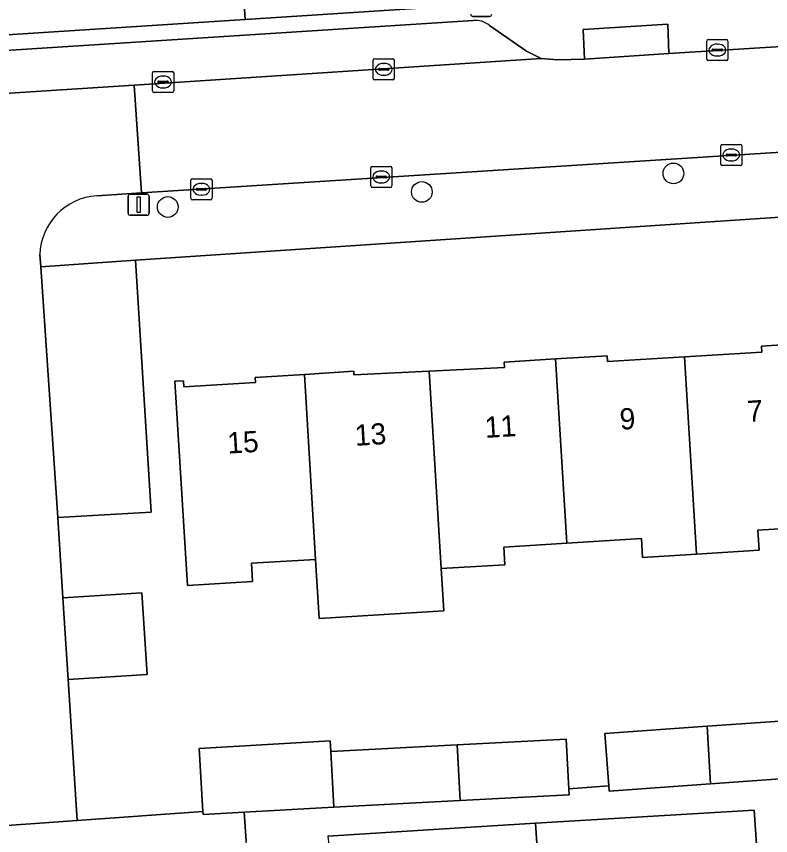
# Model space of a CAD drawing. Extents: x 159680 to 160786, y 387323 to 388340.
# Drawn here: x 160616.3 to 160651.95, y 387929.85 to 387968.57 of the extents above; entities that cross this region are included whole.
import ezdxf

# ---------------------------------------------------------------- set-up
doc = ezdxf.new("R2010")
doc.units = 0
for name, color, linetype in [('IMGEO_Boom', 7, 'Continuous'), ('IMGEO_Erf', 7, 'Continuous'), ('IMGEO_Groenvoorziening', 7, 'Continuous'), ('IMGEO_Kolk', 7, 'Continuous'), ('IMGEO_Lichtmast', 7, 'Continuous'), ('IMGEO_Pand', 7, 'Continuous'), ('IMGEO_Pand_nummerreeks', 7, 'Continuous'), ('IMGEO_Parkeervlak_open', 7, 'Continuous'), ('IMGEO_Rijbaan_lokaal_open', 7, 'Continuous'), ('IMGEO_Voetpad_open', 7, 'Continuous')]:
    doc.layers.add(name, color=color, linetype=linetype)

msp = doc.modelspace()

# ---------------------------------------------------------------- linework, layer by layer
at = {"layer": 'IMGEO_Boom'}
for centre in [(160647.355, 387961.15), (160635.465, 387960.274), (160623.458, 387959.563)]:
    msp.add_circle(centre, 0.489, dxfattribs=at)
at = {"layer": 'IMGEO_Erf'}
for points in [[(160667.292, 387960.074), (160621.937, 387957.044), (160622.678, 387945.146), (160618.259, 387944.883), (160618.504, 387941.088), (160622.238, 387941.328), (160622.486, 387937.468), (160618.753, 387937.227), (160619.182, 387930.567), (160625.118, 387930.986), (160624.944, 387933.972), (160631.127, 387934.331), (160631.156, 387933.834), (160637.137, 387934.141), (160642.289, 387934.405), (160642.409, 387932.066), (160644.295, 387932.201), (160644.118, 387934.672), (160648.945, 387935.018), (160653.759, 387935.363)], [(160623.797, 387951.327), (160624.203, 387951.352), (160624.221, 387951.064), (160627.601, 387951.272), (160627.587, 387951.511), (160629.915, 387951.654), (160632.247, 387951.798), (160632.256, 387951.626), (160635.812, 387951.801), (160639.368, 387951.976), (160639.353, 387952.233), (160641.788, 387952.383), (160644.221, 387952.532), (160644.238, 387952.257), (160647.885, 387952.481), (160651.532, 387952.706), (160651.514, 387952.991), (160653.905, 387953.138)], [(160654.43, 387944.484), (160651.344, 387944.294), (160651.403, 387943.337), (160648.451, 387943.156), (160645.9, 387942.999), (160645.845, 387943.893), (160642.317, 387943.676), (160639.338, 387943.493), (160639.389, 387942.657), (160636.379, 387942.472), (160636.502, 387940.474), (160630.618, 387940.111), (160630.445, 387942.909), (160627.409, 387942.722), (160627.462, 387941.867), (160624.391, 387941.678), (160623.797, 387951.327)], [(160651.273, 387929.455), (160651.176, 387931.063), (160640.843, 387930.433), (160641.033, 387927.347)]]:
    msp.add_lwpolyline(points, dxfattribs=at)
at = {"layer": 'IMGEO_Groenvoorziening'}
msp.add_lwpolyline([(160639.429, 387974.486), (160626.789, 387973.67), (160627.108, 387968.428), (160639.774, 387969.246)], dxfattribs=at)
msp.add_lwpolyline([(160613.084, 387972.785), (160613.403, 387967.543), (160627.108, 387968.428), (160626.789, 387973.67)], close=True, dxfattribs=at)
at = {"layer": 'IMGEO_Kolk'}
for p, q in [((160648.93, 387966.556), (160648.93, 387967.408)), ((160649.005, 387967.482), (160649.857, 387967.482)), ((160649.931, 387967.408), (160649.931, 387966.556)), ((160649.189, 387966.976), (160649.189, 387966.988)), ((160649.232, 387967.025), (160649.63, 387967.025)), ((160649.418, 387967.262), (160649.443, 387967.262)), ((160649.673, 387966.988), (160649.673, 387966.976)), ((160633.238, 387966.57), (160634.09, 387966.57)), ((160649.627, 387966.939), (160649.229, 387966.939)), ((160649.441, 387966.702), (160649.416, 387966.702)), ((160633.163, 387965.644), (160633.163, 387966.496)), ((160633.651, 387966.35), (160633.676, 387966.35)), ((160634.164, 387966.496), (160634.164, 387965.644)), ((160649.857, 387966.482), (160649.005, 387966.482)), ((160622.735, 387965.046), (160622.735, 387965.898)), ((160622.81, 387965.972), (160623.662, 387965.972)), ((160623.736, 387965.898), (160623.736, 387965.046)), ((160633.422, 387966.064), (160633.422, 387966.076)), ((160633.86, 387966.027), (160633.462, 387966.027)), ((160633.465, 387966.113), (160633.863, 387966.113)), ((160633.906, 387966.076), (160633.906, 387966.064)), ((160622.994, 387965.466), (160622.994, 387965.478)), ((160623.432, 387965.429), (160623.034, 387965.429)), ((160623.037, 387965.515), (160623.435, 387965.515)), ((160623.223, 387965.752), (160623.248, 387965.752)), ((160623.478, 387965.478), (160623.478, 387965.466)), ((160634.09, 387965.57), (160633.238, 387965.57)), ((160633.674, 387965.79), (160633.649, 387965.79)), ((160623.246, 387965.192), (160623.221, 387965.192)), ((160623.662, 387964.972), (160622.81, 387964.972)), ((160649.587, 387961.595), (160649.587, 387962.447)), ((160649.662, 387962.521), (160650.514, 387962.521)), ((160650.588, 387962.447), (160650.588, 387961.595)), ((160649.846, 387962.015), (160649.846, 387962.027)), ((160650.284, 387961.978), (160649.886, 387961.978)), ((160649.889, 387962.064), (160650.287, 387962.064)), ((160650.075, 387962.301), (160650.1, 387962.301)), ((160650.33, 387962.027), (160650.33, 387962.015)), ((160650.098, 387961.741), (160650.073, 387961.741)), ((160633.047, 387960.556), (160633.047, 387961.408)), ((160633.122, 387961.482), (160633.974, 387961.482)), ((160633.535, 387961.262), (160633.56, 387961.262)), ((160634.048, 387961.408), (160634.048, 387960.556)), ((160650.514, 387961.521), (160649.662, 387961.521)), ((160624.547, 387959.975), (160624.547, 387960.827)), ((160624.622, 387960.901), (160625.474, 387960.901)), ((160625.548, 387960.827), (160625.548, 387959.975)), ((160633.306, 387960.976), (160633.306, 387960.988)), ((160633.744, 387960.939), (160633.346, 387960.939)), ((160633.349, 387961.025), (160633.747, 387961.025)), ((160633.79, 387960.988), (160633.79, 387960.976)), ((160624.806, 387960.395), (160624.806, 387960.407)), ((160624.849, 387960.444), (160625.247, 387960.444)), ((160625.035, 387960.681), (160625.06, 387960.681)), ((160625.29, 387960.407), (160625.29, 387960.395)), ((160633.974, 387960.482), (160633.122, 387960.482)), ((160633.558, 387960.702), (160633.533, 387960.702)), ((160625.244, 387960.358), (160624.846, 387960.358)), ((160625.058, 387960.121), (160625.033, 387960.121)), ((160625.474, 387959.901), (160624.622, 387959.901))]:
    msp.add_line(p, q, dxfattribs=at)
for points in [[(160648.93, 387966.556), (160648.93, 387967.408)], [(160649.005, 387967.482), (160649.857, 387967.482)], [(160649.931, 387967.408), (160649.931, 387966.556)], [(160633.238, 387966.57), (160634.09, 387966.57)], [(160633.163, 387965.644), (160633.163, 387966.496)], [(160634.164, 387966.496), (160634.164, 387965.644)], [(160649.857, 387966.482), (160649.005, 387966.482)], [(160622.735, 387965.046), (160622.735, 387965.898)], [(160622.81, 387965.972), (160623.662, 387965.972)], [(160623.736, 387965.898), (160623.736, 387965.046)], [(160634.09, 387965.57), (160633.238, 387965.57)], [(160623.662, 387964.972), (160622.81, 387964.972)], [(160649.587, 387961.595), (160649.587, 387962.447)], [(160649.662, 387962.521), (160650.514, 387962.521)], [(160650.588, 387962.447), (160650.588, 387961.595)], [(160633.047, 387960.556), (160633.047, 387961.408)], [(160633.122, 387961.482), (160633.974, 387961.482)], [(160634.048, 387961.408), (160634.048, 387960.556)], [(160650.514, 387961.521), (160649.662, 387961.521)], [(160624.547, 387959.975), (160624.547, 387960.827)], [(160624.622, 387960.901), (160625.474, 387960.901)], [(160625.548, 387960.827), (160625.548, 387959.975)], [(160633.974, 387960.482), (160633.122, 387960.482)], [(160625.474, 387959.901), (160624.622, 387959.901)]]:
    msp.add_lwpolyline(points, dxfattribs=at)
for centre, radius, start, end in [((160649.007, 387967.406), 0.0765, 91.552, 178.448), ((160649.007, 387967.406), 0.0765, 91.552, 178.448), ((160649.855, 387967.406), 0.0765, 1.552, 88.448), ((160649.855, 387967.406), 0.0765, 1.552, 88.448), ((160649.229, 387966.985), 0.0403, 85.8775, 175.7526), ((160649.226, 387966.975), 0.0366, 178.938, 274.7102), ((160649.63, 387966.982), 0.043, 264.8664, 352.4533), ((160649.634, 387966.987), 0.0386, 1.7309, 96.639), ((160633.24, 387966.494), 0.0765, 91.552, 178.448), ((160633.24, 387966.494), 0.0765, 91.552, 178.448), ((160634.088, 387966.494), 0.0765, 1.552, 88.448), ((160634.088, 387966.494), 0.0765, 1.552, 88.448), ((160649.007, 387966.558), 0.0765, 181.552, 268.448), ((160649.007, 387966.558), 0.0765, 181.552, 268.448), ((160649.855, 387966.558), 0.0765, 271.552, 358.448), ((160649.855, 387966.558), 0.0765, 271.552, 358.448), ((160622.812, 387965.896), 0.0765, 91.552, 178.448), ((160622.812, 387965.896), 0.0765, 91.552, 178.448), ((160623.66, 387965.896), 0.0765, 1.552, 88.448), ((160623.66, 387965.896), 0.0765, 1.552, 88.448), ((160633.462, 387966.073), 0.0403, 85.8775, 175.7526), ((160633.459, 387966.063), 0.0366, 178.938, 274.7102), ((160633.863, 387966.07), 0.043, 264.8664, 352.4533), ((160633.867, 387966.075), 0.0386, 1.7309, 96.639), ((160623.034, 387965.475), 0.0403, 85.8775, 175.7526), ((160623.031, 387965.465), 0.0366, 178.938, 274.7102), ((160623.435, 387965.472), 0.043, 264.8664, 352.4533), ((160623.439, 387965.477), 0.0386, 1.7309, 96.639), ((160633.24, 387965.646), 0.0765, 181.552, 268.448), ((160633.24, 387965.646), 0.0765, 181.552, 268.448), ((160634.088, 387965.646), 0.0765, 271.552, 358.448), ((160634.088, 387965.646), 0.0765, 271.552, 358.448), ((160622.812, 387965.048), 0.0765, 181.552, 268.448), ((160622.812, 387965.048), 0.0765, 181.552, 268.448), ((160623.66, 387965.048), 0.0765, 271.552, 358.448), ((160623.66, 387965.048), 0.0765, 271.552, 358.448), ((160649.664, 387962.445), 0.0765, 91.552, 178.448), ((160649.664, 387962.445), 0.0765, 91.552, 178.448), ((160650.512, 387962.445), 0.0765, 1.552, 88.448), ((160650.512, 387962.445), 0.0765, 1.552, 88.448), ((160649.886, 387962.024), 0.0403, 85.8775, 175.7526), ((160649.883, 387962.014), 0.0366, 178.938, 274.7102), ((160650.287, 387962.021), 0.043, 264.8664, 352.4533), ((160650.291, 387962.026), 0.0386, 1.7309, 96.639), ((160649.664, 387961.597), 0.0765, 181.552, 268.448), ((160649.664, 387961.597), 0.0765, 181.552, 268.448), ((160650.512, 387961.597), 0.0765, 271.552, 358.448), ((160650.512, 387961.597), 0.0765, 271.552, 358.448), ((160633.124, 387961.406), 0.0765, 91.552, 178.448), ((160633.124, 387961.406), 0.0765, 91.552, 178.448), ((160633.972, 387961.406), 0.0765, 1.552, 88.448), ((160633.972, 387961.406), 0.0765, 1.552, 88.448), ((160624.624, 387960.825), 0.0765, 91.552, 178.448), ((160624.624, 387960.825), 0.0765, 91.552, 178.448), ((160625.472, 387960.825), 0.0765, 1.552, 88.448), ((160625.472, 387960.825), 0.0765, 1.552, 88.448), ((160633.346, 387960.985), 0.0403, 85.8775, 175.7526), ((160633.343, 387960.975), 0.0366, 178.938, 274.7102), ((160633.747, 387960.982), 0.043, 264.8664, 352.4533), ((160633.751, 387960.987), 0.0386, 1.7309, 96.639), ((160624.846, 387960.404), 0.0403, 85.8775, 175.7526), ((160624.843, 387960.394), 0.0366, 178.938, 274.7102), ((160625.247, 387960.401), 0.043, 264.8664, 352.4533), ((160625.251, 387960.406), 0.0386, 1.7309, 96.639), ((160633.124, 387960.558), 0.0765, 181.552, 268.448), ((160633.124, 387960.558), 0.0765, 181.552, 268.448), ((160633.972, 387960.558), 0.0765, 271.552, 358.448), ((160633.972, 387960.558), 0.0765, 271.552, 358.448), ((160624.624, 387959.977), 0.0765, 181.552, 268.448), ((160624.624, 387959.977), 0.0765, 181.552, 268.448), ((160625.472, 387959.977), 0.0765, 271.552, 358.448), ((160625.472, 387959.977), 0.0765, 271.552, 358.448)]:
    msp.add_arc(centre, radius, start, end, dxfattribs=at)
for centre, major_axis, ratio, start_param, end_param in [((160649.417, 387966.982), (-0.387, 0.002), 0.722429, 4.712389, 7.853982), ((160649.442, 387966.982), (-0.39, 0.002), 0.717154, 1.570796, 4.712389), ((160633.65, 387966.07), (-0.387, 0.002), 0.722429, 4.712389, 7.853982), ((160633.675, 387966.07), (-0.39, 0.002), 0.717154, 1.570796, 4.712389), ((160623.222, 387965.472), (-0.387, 0.002), 0.722429, 4.712389, 7.853982), ((160623.247, 387965.472), (-0.39, 0.002), 0.717154, 1.570796, 4.712389), ((160650.074, 387962.021), (-0.387, 0.002), 0.722429, 4.712389, 7.853982), ((160650.099, 387962.021), (-0.39, 0.002), 0.717154, 1.570796, 4.712389), ((160633.534, 387960.982), (-0.387, 0.002), 0.722429, 4.712389, 7.853982), ((160633.559, 387960.982), (-0.39, 0.002), 0.717154, 1.570796, 4.712389), ((160625.034, 387960.401), (-0.387, 0.002), 0.722429, 4.712389, 7.853982), ((160625.059, 387960.401), (-0.39, 0.002), 0.717154, 1.570796, 4.712389)]:
    msp.add_ellipse(centre, major_axis=major_axis, ratio=ratio, start_param=start_param, end_param=end_param, dxfattribs=at)
at = {"layer": 'IMGEO_Lichtmast'}
for p, q in [((160638.665, 387968.572), (160637.875, 387968.572)), ((160637.875, 387968.572), (160638.665, 387968.572)), ((160621.583, 387959.271), (160621.583, 387960.071)), ((160621.583, 387960.071), (160621.583, 387959.271)), ((160621.683, 387960.171), (160622.473, 387960.171)), ((160622.473, 387960.171), (160621.683, 387960.171)), ((160622.573, 387960.071), (160622.573, 387959.271)), ((160622.573, 387959.271), (160622.573, 387960.071)), ((160622.473, 387959.171), (160621.683, 387959.171)), ((160621.683, 387959.171), (160622.473, 387959.171))]:
    msp.add_line(p, q, dxfattribs=at)
msp.add_lwpolyline([(160622.003, 387960.046), (160622.153, 387960.046), (160622.153, 387959.296), (160622.003, 387959.296), (160622.003, 387960.046)], dxfattribs=at)
for centre, start, end in [((160637.875, 387968.672), 180, 270), ((160637.875, 387968.672), 180, 270), ((160638.665, 387968.672), 270, 0), ((160638.665, 387968.672), 270, 0), ((160621.683, 387960.071), 90, 180), ((160621.683, 387960.071), 90, 180), ((160622.473, 387960.071), 0, 90), ((160622.473, 387960.071), 360, 90), ((160621.683, 387959.271), 180, 270), ((160621.683, 387959.271), 180, 270), ((160622.473, 387959.271), 270, 0), ((160622.473, 387959.271), 270, 0)]:
    msp.add_arc(centre, 0.1, start, end, dxfattribs=at)
at = {"layer": 'IMGEO_Pand'}
for points in [[(160648.451, 387943.156), (160651.403, 387943.337), (160651.344, 387944.294), (160654.43, 387944.484), (160653.905, 387953.138), (160651.514, 387952.991), (160651.532, 387952.706), (160647.885, 387952.481)], [(160641.788, 387952.383), (160639.353, 387952.233), (160639.368, 387951.976), (160635.812, 387951.801), (160636.379, 387942.472), (160639.389, 387942.657), (160639.338, 387943.493), (160642.317, 387943.676)], [(160647.885, 387952.481), (160644.238, 387952.257), (160644.221, 387952.532), (160641.788, 387952.383), (160642.317, 387943.676), (160645.845, 387943.893), (160645.9, 387942.999), (160648.451, 387943.156)], [(160629.915, 387951.654), (160627.587, 387951.511), (160627.601, 387951.272), (160624.221, 387951.064), (160624.203, 387951.352), (160623.797, 387951.327), (160624.391, 387941.678), (160627.462, 387941.867), (160627.409, 387942.722), (160630.445, 387942.909)], [(160635.812, 387951.801), (160632.256, 387951.626), (160632.247, 387951.798), (160629.915, 387951.654), (160630.445, 387942.909), (160630.618, 387940.111), (160636.502, 387940.474), (160636.379, 387942.472)], [(160618.504, 387941.088), (160618.753, 387937.227), (160622.486, 387937.468), (160622.238, 387941.328)], [(160653.953, 387932.65), (160653.759, 387935.363), (160648.945, 387935.018), (160649.11, 387932.302)], [(160648.945, 387935.018), (160644.118, 387934.672), (160644.295, 387932.201), (160644.312, 387931.958), (160649.11, 387932.302)], [(160631.156, 387933.834), (160631.127, 387934.331), (160624.944, 387933.972), (160625.118, 387930.986), (160625.126, 387930.843), (160627.075, 387930.956), (160631.309, 387931.203)], [(160637.137, 387934.141), (160631.156, 387933.834), (160631.309, 387931.203), (160637.272, 387931.515)], [(160642.289, 387934.405), (160637.137, 387934.141), (160637.272, 387931.515), (160642.424, 387931.78), (160642.409, 387932.066)], [(160640.277, 387924.378), (160640.098, 387927.289), (160641.033, 387927.347), (160640.843, 387930.433), (160636.009, 387930.136), (160631.018, 387929.829), (160631.07, 387929.413), (160631.424, 387929.441), (160631.63, 387926.091), (160631.356, 387926.067), (160631.483, 387923.792)]]:
    msp.add_lwpolyline(points, close=True, dxfattribs=at)
at = {"layer": 'IMGEO_Parkeervlak_open'}
for points in [[(160522.779, 387960.716), (160521.502, 387959.413), (160520.87, 387958.919), (160551.068, 387960.72), (160565.901, 387961.751), (160607.4, 387964.393), (160621.872, 387965.315), (160641.098, 387966.584), (160640.407, 387966.926), (160638.657, 387968.138)], [(160637.893, 387968.376), (160565.961, 387963.763), (160523.486, 387961.044)]]:
    msp.add_lwpolyline(points, dxfattribs=at)
msp.add_lwpolyline([(160618.259, 387944.883), (160622.678, 387945.146), (160621.937, 387957.044), (160617.451, 387956.732)], close=True, dxfattribs=at)
msp.add_arc((160638.014, 387967.42), 0.964, 48.1684, 97.226, dxfattribs=at)
at = {"layer": 'IMGEO_Rijbaan_lokaal_open'}
for points in [[(160667.665, 387968.1), (160647.14, 387966.825), (160643.144, 387966.556), (160641.888, 387966.515), (160641.098, 387966.584), (160621.872, 387965.315), (160622.208, 387960.225), (160667.081, 387963.077), (160668.462, 387963.165)], [(160627.162, 387929.584), (160627.075, 387930.956), (160625.126, 387930.843), (160625.118, 387930.986), (160619.182, 387930.567), (160614.066, 387930.2), (160613.161, 387930.143), (160616.092, 387883.195), (160616.186, 387881.69), (160618.784, 387881.847), (160624.731, 387882.317), (160629.112, 387882.621), (160630.147, 387882.687)]]:
    msp.add_lwpolyline(points, close=True, dxfattribs=at)
for points in [[(160620.1, 387960.091), (160622.208, 387960.225), (160621.872, 387965.315), (160607.4, 387964.393), (160607.737, 387959.298), (160609.508, 387959.289)], [(160617.451, 387956.732), (160617.411, 387957.315)], [(160612.635, 387956.595), (160612.644, 387956.395), (160612.397, 387956.374), (160614.066, 387930.2), (160619.182, 387930.567), (160618.753, 387937.227), (160618.504, 387941.088), (160618.259, 387944.883), (160617.451, 387956.732)]]:
    msp.add_lwpolyline(points, dxfattribs=at)
msp.add_arc((160620.286, 387957.22), 2.877, 93.708, 178.1161, dxfattribs=at)
at = {"layer": 'IMGEO_Voetpad_open'}
for points in [[(160639.774, 387969.246), (160627.108, 387968.428), (160613.403, 387967.543), (160611.87, 387967.49), (160581.904, 387965.542), (160580.385, 387965.456), (160551.296, 387963.601), (160549.765, 387963.507), (160535.371, 387962.59), (160522.388, 387961.763), (160517.08, 387961.388)], [(160523.486, 387961.044), (160565.961, 387963.763), (160637.893, 387968.376)], [(160638.657, 387968.138), (160640.407, 387966.926), (160641.098, 387966.584), (160641.888, 387966.515), (160643.144, 387966.556), (160643.083, 387967.949), (160647.088, 387968.198), (160647.14, 387966.825), (160667.665, 387968.1)], [(160672.595, 387963.427), (160671.465, 387963.355), (160668.462, 387963.165), (160667.081, 387963.077), (160622.208, 387960.225), (160620.1, 387960.091)], [(160617.411, 387957.315), (160617.451, 387956.732), (160621.937, 387957.044), (160667.292, 387960.074), (160670.374, 387960.279)], [(160653.183, 387925.059), (160652.807, 387931.227), (160655.506, 387931.392), (160663.985, 387931.83), (160668.47, 387932.106), (160673.46, 387932.413), (160676.25, 387932.595), (160676.151, 387934.1), (160673.415, 387933.921), (160667.383, 387933.461), (160667.37, 387933.633), (160665.959, 387933.526), (160661.116, 387933.178), (160656.318, 387932.834), (160653.953, 387932.65), (160649.11, 387932.302), (160644.312, 387931.958), (160644.295, 387932.201), (160642.409, 387932.066), (160642.424, 387931.78), (160637.272, 387931.515), (160631.309, 387931.203), (160627.075, 387930.956), (160627.162, 387929.584)], [(160631.018, 387929.829), (160636.009, 387930.136), (160640.843, 387930.433), (160651.176, 387931.063), (160651.273, 387929.455)]]:
    msp.add_lwpolyline(points, dxfattribs=at)
msp.add_lwpolyline([(160643.144, 387966.556), (160647.14, 387966.825), (160647.088, 387968.198), (160643.083, 387967.949)], close=True, dxfattribs=at)
for centre, radius, start, end in [((160638.014, 387967.42), 0.964, 48.1684, 97.226), ((160620.286, 387957.22), 2.877, 93.708, 178.1161)]:
    msp.add_arc(centre, radius, start, end, dxfattribs=at)

# ---------------------------------------------------------------- texts
at = {"layer": 'IMGEO_Pand_nummerreeks'}
for s, rotation, p in [('7', 3.4926, (160650.87, 387949.403)), ('9', 3.4926, (160644.841, 387949.035)), ('11', 3.4926, (160638.467, 387948.647)), ('13', 3.495, (160632.324, 387948.272)), ('15', 3.4926, (160626.295, 387947.904))]:
    msp.add_text(s, height=1, rotation=rotation, dxfattribs=at).set_placement(p)

doc.saveas('drawing.dxf')
